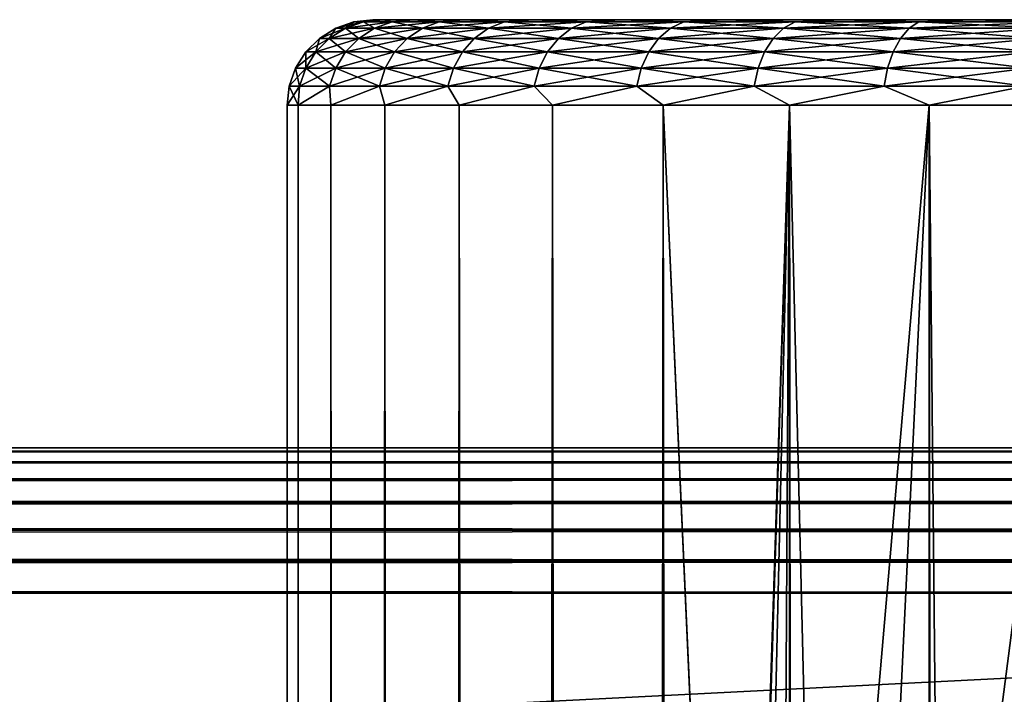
# Model space of a CAD drawing. Extents: x -265 to 265, y 0 to 1307.
# Tile 427 of 436: x 232 to 243, y 1292 to 1300. Entities that reach past the tile are written whole.
import ezdxf

# ---------------------------------------------------------------- set-up
doc = ezdxf.new("R2010")
doc.units = 0
doc.header["$LTSCALE"] = 65.185185
for name, color, linetype in [('38', 7, 'CONTINUOUS'), ('39', 7, 'CONTINUOUS'), ('40', 7, 'CONTINUOUS'), ('43', 7, 'CONTINUOUS'), ('44', 7, 'CONTINUOUS'), ('70', 7, 'CONTINUOUS'), ('71', 7, 'CONTINUOUS'), ('75', 7, 'CONTINUOUS'), ('76', 7, 'CONTINUOUS'), ('77', 7, 'CONTINUOUS')]:
    doc.layers.add(name, color=color, linetype=linetype)

msp = doc.modelspace()

# ---------------------------------------------------------------- linework, layer by layer
at = {"layer": '38', "color": 7, "linetype": 'CONTINUOUS'}
for points in [[(236, 1300), (236.12, 1300, 1.827), (236.12, 1300, -1.827), (236, 1300)], [(236.12, 1300, 1.827), (236.477, 1300, 3.623), (236.12, 1300, -1.827), (236.12, 1300, 1.827)], [(236.12, 1300, -1.827), (236.477, 1300, 3.623), (236.477, 1300, -3.623), (236.12, 1300, -1.827)], [(236.477, 1300, 3.623), (237.066, 1300, 5.358), (236.477, 1300, -3.623), (236.477, 1300, 3.623)], [(236.477, 1300, -3.623), (237.066, 1300, 5.358), (237.066, 1300, -5.358), (236.477, 1300, -3.623)], [(237.066, 1300, 5.358), (237.876, 1300, 7), (237.066, 1300, -5.358), (237.066, 1300, 5.358)], [(237.066, 1300, -5.358), (237.876, 1300, 7), (237.876, 1300, -7), (237.066, 1300, -5.358)], [(237.876, 1300, 7), (238.893, 1300, 8.523), (237.876, 1300, -7), (237.876, 1300, 7)], [(237.876, 1300, -7), (238.893, 1300, 8.523), (238.893, 1300, -8.523), (237.876, 1300, -7)], [(238.893, 1300, 8.523), (240.1, 1300, 9.899), (238.893, 1300, -8.523), (238.893, 1300, 8.523)], [(238.893, 1300, -8.523), (240.1, 1300, 9.899), (240.1, 1300, -9.899), (238.893, 1300, -8.523)], [(240.1, 1300, 9.899), (241.477, 1300, 11.107), (240.1, 1300, -9.899), (240.1, 1300, 9.899)], [(240.1, 1300, -9.899), (241.477, 1300, 11.107), (241.477, 1300, -11.107), (240.1, 1300, -9.899)], [(241.477, 1300, 11.107), (243, 1300, 12.124), (241.477, 1300, -11.107), (241.477, 1300, 11.107)], [(241.477, 1300, -11.107), (243, 1300, 12.124), (243, 1300, -12.124), (241.477, 1300, -11.107)], [(243, 1300, 12.124), (244.642, 1300, 12.934), (243, 1300, -12.124), (243, 1300, 12.124)], [(243, 1300, -12.124), (244.642, 1300, 12.934), (244.642, 1300, -12.934), (243, 1300, -12.124)]]:
    msp.add_3dface(points, dxfattribs=at)
at = {"layer": '39', "color": 7, "linetype": 'CONTINUOUS'}
for points in [[(235, 1), (235.128, 1, 1.958), (235, 1299), (235, 1)], [(235, 1299), (235.128, 1, 1.958), (235.128, 1299, 1.958), (235, 1299)], [(235.128, 1, 1.958), (235.511, 1, 3.882), (235.128, 1299, 1.958), (235.128, 1, 1.958)], [(235.128, 1299, 1.958), (235.511, 1, 3.882), (235.511, 1299, 3.882), (235.128, 1299, 1.958)], [(235.511, 1, 3.882), (236.142, 1, 5.74), (235.511, 1299, 3.882), (235.511, 1, 3.882)], [(235.511, 1299, 3.882), (236.142, 1, 5.74), (236.142, 1299, 5.74), (235.511, 1299, 3.882)], [(236.142, 1, 5.74), (237.01, 1, 7.5), (236.142, 1299, 5.74), (236.142, 1, 5.74)], [(236.142, 1299, 5.74), (237.01, 1, 7.5), (237.01, 1299, 7.5), (236.142, 1299, 5.74)], [(237.01, 1, 7.5), (238.1, 1, 9.131), (237.01, 1299, 7.5), (237.01, 1, 7.5)], [(237.01, 1299, 7.5), (238.1, 1, 9.131), (238.1, 1299, 9.131), (237.01, 1299, 7.5)], [(238.1, 1, 9.131), (239.393, 1, 10.607), (238.1, 1299, 9.131), (238.1, 1, 9.131)], [(238.1, 1299, 9.131), (239.393, 1, 10.607), (239.393, 1299, 10.607), (238.1, 1299, 9.131)], [(239.393, 1, 10.607), (240.869, 1, 11.9), (239.393, 1299, 10.607), (239.393, 1, 10.607)], [(239.393, 1299, 10.607), (240.869, 1, 11.9), (240.869, 1299, 11.9), (239.393, 1299, 10.607)], [(240.869, 1, 11.9), (242.5, 1, 12.99), (240.869, 1299, 11.9), (240.869, 1, 11.9)], [(240.869, 1299, 11.9), (242.5, 1, 12.99), (242.5, 1299, 12.99), (240.869, 1299, 11.9)], [(242.5, 1, 12.99), (244.26, 1, 13.858), (242.5, 1299, 12.99), (242.5, 1, 12.99)], [(242.5, 1299, 12.99), (244.26, 1, 13.858), (244.26, 1299, 13.858), (242.5, 1299, 12.99)]]:
    msp.add_3dface(points, dxfattribs=at)
at = {"layer": '40', "color": 7, "linetype": 'CONTINUOUS'}
for points in [[(235, 1), (235, 1299), (235.128, 1299, -1.958), (235, 1)], [(235.128, 1, -1.958), (235, 1), (235.128, 1299, -1.958), (235.128, 1, -1.958)], [(235.511, 1, -3.882), (235.128, 1, -1.958), (235.511, 1299, -3.882), (235.511, 1, -3.882)], [(235.511, 1299, -3.882), (235.128, 1, -1.958), (235.128, 1299, -1.958), (235.511, 1299, -3.882)], [(236.142, 1, -5.74), (235.511, 1, -3.882), (236.142, 1299, -5.74), (236.142, 1, -5.74)], [(236.142, 1299, -5.74), (235.511, 1, -3.882), (235.511, 1299, -3.882), (236.142, 1299, -5.74)], [(237.01, 1, -7.5), (236.142, 1, -5.74), (237.01, 1299, -7.5), (237.01, 1, -7.5)], [(237.01, 1299, -7.5), (236.142, 1, -5.74), (236.142, 1299, -5.74), (237.01, 1299, -7.5)], [(238.1, 1, -9.131), (237.01, 1, -7.5), (238.1, 1299, -9.131), (238.1, 1, -9.131)], [(238.1, 1299, -9.131), (237.01, 1, -7.5), (237.01, 1299, -7.5), (238.1, 1299, -9.131)], [(239.393, 1, -10.607), (238.1, 1, -9.131), (239.393, 1299, -10.607), (239.393, 1, -10.607)], [(239.393, 1299, -10.607), (238.1, 1, -9.131), (238.1, 1299, -9.131), (239.393, 1299, -10.607)], [(239.393, 1, -10.607), (239.393, 1299, -10.607), (240.25, 1280, -11.399), (239.393, 1, -10.607)], [(239.393, 1299, -10.607), (240.869, 1299, -11.9), (240.25, 1280, -11.399), (239.393, 1299, -10.607)], [(240.25, 1280, -11.399), (240.869, 1299, -11.9), (240.305, 1281.033, -11.446), (240.25, 1280, -11.399)], [(240.305, 1281.033, -11.446), (240.869, 1299, -11.9), (240.475, 1282.082, -11.588), (240.305, 1281.033, -11.446)], [(240.475, 1282.082, -11.588), (240.869, 1299, -11.9), (240.776, 1283.158, -11.828), (240.475, 1282.082, -11.588)], [(240.776, 1283.158, -11.828), (240.869, 1299, -11.9), (241.228, 1284.255, -12.167), (240.776, 1283.158, -11.828)], [(240.869, 1299, -11.9), (242.5, 1299, -12.99), (241.228, 1284.255, -12.167), (240.869, 1299, -11.9)], [(241.228, 1284.255, -12.167), (242.5, 1299, -12.99), (241.847, 1285.347, -12.591), (241.228, 1284.255, -12.167)], [(241.847, 1285.347, -12.591), (242.5, 1299, -12.99), (242.626, 1286.379, -13.063), (241.847, 1285.347, -12.591)], [(242.5, 1299, -12.99), (244.26, 1299, -13.858), (242.626, 1286.379, -13.063), (242.5, 1299, -12.99)], [(242.626, 1286.379, -13.063), (244.26, 1299, -13.858), (243.539, 1287.302, -13.537), (242.626, 1286.379, -13.063)]]:
    msp.add_3dface(points, dxfattribs=at)
at = {"layer": '43', "color": 7, "linetype": 'CONTINUOUS'}
for points in [[(235.681, 1299.901, 1.809), (235.779, 1299.975), (235.567, 1299.901), (235.681, 1299.901, 1.809)], [(235.891, 1299.975, 1.782), (235.779, 1299.975), (235.681, 1299.901, 1.809), (235.891, 1299.975, 1.782)], [(236.02, 1299.901, 3.589), (235.891, 1299.975, 1.782), (235.681, 1299.901, 1.809), (236.02, 1299.901, 3.589)], [(235.891, 1299.975, 1.782), (236, 1300), (235.779, 1299.975), (235.891, 1299.975, 1.782)], [(236.12, 1300, 1.827), (236, 1300), (235.891, 1299.975, 1.782), (236.12, 1300, 1.827)], [(236.225, 1299.975, 3.537), (236.12, 1300, 1.827), (235.891, 1299.975, 1.782), (236.225, 1299.975, 3.537)], [(236.225, 1299.975, 3.537), (235.891, 1299.975, 1.782), (236.02, 1299.901, 3.589), (236.225, 1299.975, 3.537)], [(236.58, 1299.901, 5.313), (236.225, 1299.975, 3.537), (236.02, 1299.901, 3.589), (236.58, 1299.901, 5.313)], [(236.477, 1300, 3.623), (236.12, 1300, 1.827), (236.225, 1299.975, 3.537), (236.477, 1300, 3.623)], [(236.777, 1299.975, 5.235), (236.477, 1300, 3.623), (236.225, 1299.975, 3.537), (236.777, 1299.975, 5.235)], [(236.777, 1299.975, 5.235), (236.225, 1299.975, 3.537), (236.58, 1299.901, 5.313), (236.777, 1299.975, 5.235)], [(237.066, 1300, 5.358), (236.477, 1300, 3.623), (236.777, 1299.975, 5.235), (237.066, 1300, 5.358)], [(237.352, 1299.901, 6.953), (236.777, 1299.975, 5.235), (236.58, 1299.901, 5.313), (237.352, 1299.901, 6.953)], [(237.538, 1299.975, 6.851), (237.066, 1300, 5.358), (236.777, 1299.975, 5.235), (237.538, 1299.975, 6.851)], [(237.538, 1299.975, 6.851), (236.777, 1299.975, 5.235), (237.352, 1299.901, 6.953), (237.538, 1299.975, 6.851)], [(237.876, 1300, 7), (237.066, 1300, 5.358), (237.538, 1299.975, 6.851), (237.876, 1300, 7)], [(238.323, 1299.901, 8.484), (237.538, 1299.975, 6.851), (237.352, 1299.901, 6.953), (238.323, 1299.901, 8.484)], [(238.495, 1299.975, 8.359), (237.876, 1300, 7), (237.538, 1299.975, 6.851), (238.495, 1299.975, 8.359)], [(238.495, 1299.975, 8.359), (237.538, 1299.975, 6.851), (238.323, 1299.901, 8.484), (238.495, 1299.975, 8.359)], [(238.893, 1300, 8.523), (237.876, 1300, 7), (238.495, 1299.975, 8.359), (238.893, 1300, 8.523)], [(239.479, 1299.901, 9.88), (238.495, 1299.975, 8.359), (238.323, 1299.901, 8.484), (239.479, 1299.901, 9.88)], [(239.633, 1299.975, 9.735), (238.893, 1300, 8.523), (238.495, 1299.975, 8.359), (239.633, 1299.975, 9.735)], [(239.633, 1299.975, 9.735), (238.495, 1299.975, 8.359), (239.479, 1299.901, 9.88), (239.633, 1299.975, 9.735)], [(240.1, 1300, 9.899), (238.893, 1300, 8.523), (239.633, 1299.975, 9.735), (240.1, 1300, 9.899)], [(240.8, 1299.901, 11.121), (239.633, 1299.975, 9.735), (239.479, 1299.901, 9.88), (240.8, 1299.901, 11.121)], [(240.935, 1299.975, 10.958), (240.1, 1300, 9.899), (239.633, 1299.975, 9.735), (240.935, 1299.975, 10.958)], [(240.935, 1299.975, 10.958), (239.633, 1299.975, 9.735), (240.8, 1299.901, 11.121), (240.935, 1299.975, 10.958)], [(241.477, 1300, 11.107), (240.1, 1300, 9.899), (240.935, 1299.975, 10.958), (241.477, 1300, 11.107)], [(242.266, 1299.901, 12.186), (240.935, 1299.975, 10.958), (240.8, 1299.901, 11.121), (242.266, 1299.901, 12.186)], [(242.38, 1299.975, 12.008), (241.477, 1300, 11.107), (240.935, 1299.975, 10.958), (242.38, 1299.975, 12.008)], [(242.38, 1299.975, 12.008), (240.935, 1299.975, 10.958), (242.266, 1299.901, 12.186), (242.38, 1299.975, 12.008)], [(243, 1300, 12.124), (241.477, 1300, 11.107), (242.38, 1299.975, 12.008), (243, 1300, 12.124)], [(243.855, 1299.901, 13.059), (242.38, 1299.975, 12.008), (242.266, 1299.901, 12.186), (243.855, 1299.901, 13.059)], [(243.945, 1299.975, 12.868), (243, 1300, 12.124), (242.38, 1299.975, 12.008), (243.945, 1299.975, 12.868)], [(243.945, 1299.975, 12.868), (242.38, 1299.975, 12.008), (243.855, 1299.901, 13.059), (243.945, 1299.975, 12.868)], [(244.642, 1300, 12.934), (243, 1300, 12.124), (243.945, 1299.975, 12.868), (244.642, 1300, 12.934)], [(235.492, 1299.782, 1.833), (235.567, 1299.901), (235.377, 1299.782), (235.492, 1299.782, 1.833)], [(235.681, 1299.901, 1.809), (235.567, 1299.901), (235.492, 1299.782, 1.833), (235.681, 1299.901, 1.809)], [(235.836, 1299.782, 3.637), (235.681, 1299.901, 1.809), (235.492, 1299.782, 1.833), (235.836, 1299.782, 3.637)], [(236.02, 1299.901, 3.589), (235.681, 1299.901, 1.809), (235.836, 1299.782, 3.637), (236.02, 1299.901, 3.589)], [(236.404, 1299.782, 5.383), (236.02, 1299.901, 3.589), (235.836, 1299.782, 3.637), (236.404, 1299.782, 5.383)], [(236.58, 1299.901, 5.313), (236.02, 1299.901, 3.589), (236.404, 1299.782, 5.383), (236.58, 1299.901, 5.313)], [(237.186, 1299.782, 7.045), (236.58, 1299.901, 5.313), (236.404, 1299.782, 5.383), (237.186, 1299.782, 7.045)], [(237.352, 1299.901, 6.953), (236.58, 1299.901, 5.313), (237.186, 1299.782, 7.045), (237.352, 1299.901, 6.953)], [(238.17, 1299.782, 8.595), (237.352, 1299.901, 6.953), (237.186, 1299.782, 7.045), (238.17, 1299.782, 8.595)], [(238.323, 1299.901, 8.484), (237.352, 1299.901, 6.953), (238.17, 1299.782, 8.595), (238.323, 1299.901, 8.484)], [(239.34, 1299.782, 10.01), (238.323, 1299.901, 8.484), (238.17, 1299.782, 8.595), (239.34, 1299.782, 10.01)], [(239.479, 1299.901, 9.88), (238.323, 1299.901, 8.484), (239.34, 1299.782, 10.01), (239.479, 1299.901, 9.88)], [(240.679, 1299.782, 11.267), (239.479, 1299.901, 9.88), (239.34, 1299.782, 10.01), (240.679, 1299.782, 11.267)], [(240.8, 1299.901, 11.121), (239.479, 1299.901, 9.88), (240.679, 1299.782, 11.267), (240.8, 1299.901, 11.121)], [(242.165, 1299.782, 12.347), (240.8, 1299.901, 11.121), (240.679, 1299.782, 11.267), (242.165, 1299.782, 12.347)], [(242.266, 1299.901, 12.186), (240.8, 1299.901, 11.121), (242.165, 1299.782, 12.347), (242.266, 1299.901, 12.186)], [(243.774, 1299.782, 13.231), (242.266, 1299.901, 12.186), (242.165, 1299.782, 12.347), (243.774, 1299.782, 13.231)], [(243.855, 1299.901, 13.059), (242.266, 1299.901, 12.186), (243.774, 1299.782, 13.231), (243.855, 1299.901, 13.059)], [(235.335, 1299.624, 1.853), (235.377, 1299.782), (235.218, 1299.624), (235.335, 1299.624, 1.853)], [(235.492, 1299.782, 1.833), (235.377, 1299.782), (235.335, 1299.624, 1.853), (235.492, 1299.782, 1.833)], [(235.683, 1299.624, 3.676), (235.492, 1299.782, 1.833), (235.335, 1299.624, 1.853), (235.683, 1299.624, 3.676)], [(235.836, 1299.782, 3.637), (235.492, 1299.782, 1.833), (235.683, 1299.624, 3.676), (235.836, 1299.782, 3.637)], [(236.256, 1299.624, 5.441), (235.836, 1299.782, 3.637), (235.683, 1299.624, 3.676), (236.256, 1299.624, 5.441)], [(236.404, 1299.782, 5.383), (235.836, 1299.782, 3.637), (236.256, 1299.624, 5.441), (236.404, 1299.782, 5.383)], [(237.047, 1299.624, 7.121), (236.404, 1299.782, 5.383), (236.256, 1299.624, 5.441), (237.047, 1299.624, 7.121)], [(237.186, 1299.782, 7.045), (236.404, 1299.782, 5.383), (237.047, 1299.624, 7.121), (237.186, 1299.782, 7.045)], [(238.041, 1299.624, 8.688), (237.186, 1299.782, 7.045), (237.047, 1299.624, 7.121), (238.041, 1299.624, 8.688)], [(238.17, 1299.782, 8.595), (237.186, 1299.782, 7.045), (238.041, 1299.624, 8.688), (238.17, 1299.782, 8.595)], [(239.225, 1299.624, 10.119), (238.17, 1299.782, 8.595), (238.041, 1299.624, 8.688), (239.225, 1299.624, 10.119)], [(239.34, 1299.782, 10.01), (238.17, 1299.782, 8.595), (239.225, 1299.624, 10.119), (239.34, 1299.782, 10.01)], [(240.578, 1299.624, 11.389), (239.34, 1299.782, 10.01), (239.225, 1299.624, 10.119), (240.578, 1299.624, 11.389)], [(240.679, 1299.782, 11.267), (239.34, 1299.782, 10.01), (240.578, 1299.624, 11.389), (240.679, 1299.782, 11.267)], [(242.08, 1299.624, 12.48), (240.679, 1299.782, 11.267), (240.578, 1299.624, 11.389), (242.08, 1299.624, 12.48)], [(242.165, 1299.782, 12.347), (240.679, 1299.782, 11.267), (242.08, 1299.624, 12.48), (242.165, 1299.782, 12.347)], [(243.706, 1299.624, 13.375), (242.165, 1299.782, 12.347), (242.08, 1299.624, 12.48), (243.706, 1299.624, 13.375)], [(243.774, 1299.782, 13.231), (242.165, 1299.782, 12.347), (243.706, 1299.624, 13.375), (243.774, 1299.782, 13.231)], [(235.217, 1299.434, 1.868), (235.218, 1299.624), (235.099, 1299.434), (235.217, 1299.434, 1.868)], [(235.335, 1299.624, 1.853), (235.218, 1299.624), (235.217, 1299.434, 1.868), (235.335, 1299.624, 1.853)], [(235.567, 1299.434, 3.706), (235.335, 1299.624, 1.853), (235.217, 1299.434, 1.868), (235.567, 1299.434, 3.706)], [(235.683, 1299.624, 3.676), (235.335, 1299.624, 1.853), (235.567, 1299.434, 3.706), (235.683, 1299.624, 3.676)], [(236.146, 1299.434, 5.485), (235.683, 1299.624, 3.676), (235.567, 1299.434, 3.706), (236.146, 1299.434, 5.485)], [(236.256, 1299.624, 5.441), (235.683, 1299.624, 3.676), (236.146, 1299.434, 5.485), (236.256, 1299.624, 5.441)], [(236.942, 1299.434, 7.179), (236.256, 1299.624, 5.441), (236.146, 1299.434, 5.485), (236.942, 1299.434, 7.179)], [(237.047, 1299.624, 7.121), (236.256, 1299.624, 5.441), (236.942, 1299.434, 7.179), (237.047, 1299.624, 7.121)], [(237.945, 1299.434, 8.759), (237.047, 1299.624, 7.121), (236.942, 1299.434, 7.179), (237.945, 1299.434, 8.759)], [(238.041, 1299.624, 8.688), (237.047, 1299.624, 7.121), (237.945, 1299.434, 8.759), (238.041, 1299.624, 8.688)], [(239.138, 1299.434, 10.2), (238.041, 1299.624, 8.688), (237.945, 1299.434, 8.759), (239.138, 1299.434, 10.2)], [(239.225, 1299.624, 10.119), (238.041, 1299.624, 8.688), (239.138, 1299.434, 10.2), (239.225, 1299.624, 10.119)], [(240.502, 1299.434, 11.481), (239.225, 1299.624, 10.119), (239.138, 1299.434, 10.2), (240.502, 1299.434, 11.481)], [(240.578, 1299.624, 11.389), (239.225, 1299.624, 10.119), (240.502, 1299.434, 11.481), (240.578, 1299.624, 11.389)], [(242.016, 1299.434, 12.581), (240.578, 1299.624, 11.389), (240.502, 1299.434, 11.481), (242.016, 1299.434, 12.581)], [(242.08, 1299.624, 12.48), (240.578, 1299.624, 11.389), (242.016, 1299.434, 12.581), (242.08, 1299.624, 12.48)], [(243.656, 1299.434, 13.483), (242.08, 1299.624, 12.48), (242.016, 1299.434, 12.581), (243.656, 1299.434, 13.483)], [(243.706, 1299.624, 13.375), (242.08, 1299.624, 12.48), (243.656, 1299.434, 13.483), (243.706, 1299.624, 13.375)], [(235.143, 1299.223, 1.877), (235.099, 1299.434), (235.025, 1299.223), (235.143, 1299.223, 1.877)], [(235.217, 1299.434, 1.868), (235.099, 1299.434), (235.143, 1299.223, 1.877), (235.217, 1299.434, 1.868)], [(235.496, 1299.223, 3.724), (235.217, 1299.434, 1.868), (235.143, 1299.223, 1.877), (235.496, 1299.223, 3.724)], [(235.567, 1299.434, 3.706), (235.217, 1299.434, 1.868), (235.496, 1299.223, 3.724), (235.567, 1299.434, 3.706)], [(236.077, 1299.223, 5.513), (235.567, 1299.434, 3.706), (235.496, 1299.223, 3.724), (236.077, 1299.223, 5.513)], [(236.146, 1299.434, 5.485), (235.567, 1299.434, 3.706), (236.077, 1299.223, 5.513), (236.146, 1299.434, 5.485)], [(236.877, 1299.223, 7.214), (236.146, 1299.434, 5.485), (236.077, 1299.223, 5.513), (236.877, 1299.223, 7.214)], [(236.942, 1299.434, 7.179), (236.146, 1299.434, 5.485), (236.877, 1299.223, 7.214), (236.942, 1299.434, 7.179)], [(237.885, 1299.223, 8.802), (236.942, 1299.434, 7.179), (236.877, 1299.223, 7.214), (237.885, 1299.223, 8.802)], [(237.945, 1299.434, 8.759), (236.942, 1299.434, 7.179), (237.885, 1299.223, 8.802), (237.945, 1299.434, 8.759)], [(239.084, 1299.223, 10.251), (237.945, 1299.434, 8.759), (237.885, 1299.223, 8.802), (239.084, 1299.223, 10.251)], [(239.138, 1299.434, 10.2), (237.945, 1299.434, 8.759), (239.084, 1299.223, 10.251), (239.138, 1299.434, 10.2)], [(240.455, 1299.223, 11.538), (239.138, 1299.434, 10.2), (239.084, 1299.223, 10.251), (240.455, 1299.223, 11.538)], [(240.502, 1299.434, 11.481), (239.138, 1299.434, 10.2), (240.455, 1299.223, 11.538), (240.502, 1299.434, 11.481)], [(241.976, 1299.223, 12.644), (240.502, 1299.434, 11.481), (240.455, 1299.223, 11.538), (241.976, 1299.223, 12.644)], [(242.016, 1299.434, 12.581), (240.502, 1299.434, 11.481), (241.976, 1299.223, 12.644), (242.016, 1299.434, 12.581)], [(243.624, 1299.223, 13.55), (242.016, 1299.434, 12.581), (241.976, 1299.223, 12.644), (243.624, 1299.223, 13.55)], [(243.656, 1299.434, 13.483), (242.016, 1299.434, 12.581), (243.624, 1299.223, 13.55), (243.656, 1299.434, 13.483)], [(235, 1299), (235.128, 1299, 1.958), (235.025, 1299.223), (235, 1299)], [(235.128, 1299, 1.958), (235.143, 1299.223, 1.877), (235.025, 1299.223), (235.128, 1299, 1.958)], [(235.128, 1299, 1.958), (235.511, 1299, 3.882), (235.496, 1299.223, 3.724), (235.128, 1299, 1.958)], [(235.128, 1299, 1.958), (235.496, 1299.223, 3.724), (235.143, 1299.223, 1.877), (235.128, 1299, 1.958)], [(235.511, 1299, 3.882), (236.077, 1299.223, 5.513), (235.496, 1299.223, 3.724), (235.511, 1299, 3.882)], [(235.511, 1299, 3.882), (236.142, 1299, 5.74), (236.077, 1299.223, 5.513), (235.511, 1299, 3.882)], [(236.142, 1299, 5.74), (236.877, 1299.223, 7.214), (236.077, 1299.223, 5.513), (236.142, 1299, 5.74)], [(236.142, 1299, 5.74), (237.01, 1299, 7.5), (236.877, 1299.223, 7.214), (236.142, 1299, 5.74)], [(237.01, 1299, 7.5), (237.885, 1299.223, 8.802), (236.877, 1299.223, 7.214), (237.01, 1299, 7.5)], [(237.01, 1299, 7.5), (238.1, 1299, 9.131), (237.885, 1299.223, 8.802), (237.01, 1299, 7.5)], [(238.1, 1299, 9.131), (239.084, 1299.223, 10.251), (237.885, 1299.223, 8.802), (238.1, 1299, 9.131)], [(238.1, 1299, 9.131), (239.393, 1299, 10.607), (239.084, 1299.223, 10.251), (238.1, 1299, 9.131)], [(239.393, 1299, 10.607), (240.455, 1299.223, 11.538), (239.084, 1299.223, 10.251), (239.393, 1299, 10.607)], [(239.393, 1299, 10.607), (240.869, 1299, 11.9), (240.455, 1299.223, 11.538), (239.393, 1299, 10.607)], [(240.869, 1299, 11.9), (241.976, 1299.223, 12.644), (240.455, 1299.223, 11.538), (240.869, 1299, 11.9)], [(240.869, 1299, 11.9), (242.5, 1299, 12.99), (241.976, 1299.223, 12.644), (240.869, 1299, 11.9)], [(242.5, 1299, 12.99), (243.624, 1299.223, 13.55), (241.976, 1299.223, 12.644), (242.5, 1299, 12.99)], [(242.5, 1299, 12.99), (244.26, 1299, 13.858), (243.624, 1299.223, 13.55), (242.5, 1299, 12.99)]]:
    msp.add_3dface(points, dxfattribs=at)
at = {"layer": '44', "color": 7, "linetype": 'CONTINUOUS'}
for points in [[(235.567, 1299.901), (235.779, 1299.975), (235.891, 1299.975, -1.782), (235.567, 1299.901)], [(235.567, 1299.901), (235.891, 1299.975, -1.782), (235.681, 1299.901, -1.809), (235.567, 1299.901)], [(235.891, 1299.975, -1.782), (236.225, 1299.975, -3.537), (235.681, 1299.901, -1.809), (235.891, 1299.975, -1.782)], [(235.681, 1299.901, -1.809), (236.225, 1299.975, -3.537), (236.02, 1299.901, -3.589), (235.681, 1299.901, -1.809)], [(236, 1300), (236.12, 1300, -1.827), (235.779, 1299.975), (236, 1300)], [(235.779, 1299.975), (236.12, 1300, -1.827), (235.891, 1299.975, -1.782), (235.779, 1299.975)], [(235.891, 1299.975, -1.782), (236.12, 1300, -1.827), (236.225, 1299.975, -3.537), (235.891, 1299.975, -1.782)], [(236.225, 1299.975, -3.537), (236.777, 1299.975, -5.235), (236.02, 1299.901, -3.589), (236.225, 1299.975, -3.537)], [(236.02, 1299.901, -3.589), (236.777, 1299.975, -5.235), (236.58, 1299.901, -5.313), (236.02, 1299.901, -3.589)], [(236.12, 1300, -1.827), (236.477, 1300, -3.623), (236.225, 1299.975, -3.537), (236.12, 1300, -1.827)], [(236.225, 1299.975, -3.537), (236.477, 1300, -3.623), (236.777, 1299.975, -5.235), (236.225, 1299.975, -3.537)], [(236.477, 1300, -3.623), (237.066, 1300, -5.358), (236.777, 1299.975, -5.235), (236.477, 1300, -3.623)], [(236.777, 1299.975, -5.235), (237.538, 1299.975, -6.851), (236.58, 1299.901, -5.313), (236.777, 1299.975, -5.235)], [(236.58, 1299.901, -5.313), (237.538, 1299.975, -6.851), (237.352, 1299.901, -6.953), (236.58, 1299.901, -5.313)], [(236.777, 1299.975, -5.235), (237.066, 1300, -5.358), (237.538, 1299.975, -6.851), (236.777, 1299.975, -5.235)], [(237.066, 1300, -5.358), (237.876, 1300, -7), (237.538, 1299.975, -6.851), (237.066, 1300, -5.358)], [(237.538, 1299.975, -6.851), (238.495, 1299.975, -8.359), (237.352, 1299.901, -6.953), (237.538, 1299.975, -6.851)], [(237.352, 1299.901, -6.953), (238.495, 1299.975, -8.359), (238.323, 1299.901, -8.484), (237.352, 1299.901, -6.953)], [(237.538, 1299.975, -6.851), (237.876, 1300, -7), (238.495, 1299.975, -8.359), (237.538, 1299.975, -6.851)], [(237.876, 1300, -7), (238.893, 1300, -8.523), (238.495, 1299.975, -8.359), (237.876, 1300, -7)], [(238.495, 1299.975, -8.359), (239.633, 1299.975, -9.735), (238.323, 1299.901, -8.484), (238.495, 1299.975, -8.359)], [(238.323, 1299.901, -8.484), (239.633, 1299.975, -9.735), (239.479, 1299.901, -9.88), (238.323, 1299.901, -8.484)], [(238.495, 1299.975, -8.359), (238.893, 1300, -8.523), (239.633, 1299.975, -9.735), (238.495, 1299.975, -8.359)], [(238.893, 1300, -8.523), (240.1, 1300, -9.899), (239.633, 1299.975, -9.735), (238.893, 1300, -8.523)], [(239.633, 1299.975, -9.735), (240.935, 1299.975, -10.958), (239.479, 1299.901, -9.88), (239.633, 1299.975, -9.735)], [(239.479, 1299.901, -9.88), (240.935, 1299.975, -10.958), (240.8, 1299.901, -11.121), (239.479, 1299.901, -9.88)], [(239.633, 1299.975, -9.735), (240.1, 1300, -9.899), (240.935, 1299.975, -10.958), (239.633, 1299.975, -9.735)], [(240.1, 1300, -9.899), (241.477, 1300, -11.107), (240.935, 1299.975, -10.958), (240.1, 1300, -9.899)], [(240.935, 1299.975, -10.958), (242.38, 1299.975, -12.008), (240.8, 1299.901, -11.121), (240.935, 1299.975, -10.958)], [(240.8, 1299.901, -11.121), (242.38, 1299.975, -12.008), (242.266, 1299.901, -12.186), (240.8, 1299.901, -11.121)], [(240.935, 1299.975, -10.958), (241.477, 1300, -11.107), (242.38, 1299.975, -12.008), (240.935, 1299.975, -10.958)], [(241.477, 1300, -11.107), (243, 1300, -12.124), (242.38, 1299.975, -12.008), (241.477, 1300, -11.107)], [(242.38, 1299.975, -12.008), (243.945, 1299.975, -12.868), (242.266, 1299.901, -12.186), (242.38, 1299.975, -12.008)], [(242.266, 1299.901, -12.186), (243.945, 1299.975, -12.868), (243.855, 1299.901, -13.059), (242.266, 1299.901, -12.186)], [(242.38, 1299.975, -12.008), (243, 1300, -12.124), (243.945, 1299.975, -12.868), (242.38, 1299.975, -12.008)], [(243, 1300, -12.124), (244.642, 1300, -12.934), (243.945, 1299.975, -12.868), (243, 1300, -12.124)], [(235.377, 1299.782), (235.567, 1299.901), (235.681, 1299.901, -1.809), (235.377, 1299.782)], [(235.377, 1299.782), (235.681, 1299.901, -1.809), (235.492, 1299.782, -1.833), (235.377, 1299.782)], [(235.681, 1299.901, -1.809), (236.02, 1299.901, -3.589), (235.492, 1299.782, -1.833), (235.681, 1299.901, -1.809)], [(235.492, 1299.782, -1.833), (236.02, 1299.901, -3.589), (235.836, 1299.782, -3.637), (235.492, 1299.782, -1.833)], [(236.02, 1299.901, -3.589), (236.58, 1299.901, -5.313), (235.836, 1299.782, -3.637), (236.02, 1299.901, -3.589)], [(235.836, 1299.782, -3.637), (236.58, 1299.901, -5.313), (236.404, 1299.782, -5.383), (235.836, 1299.782, -3.637)], [(236.58, 1299.901, -5.313), (237.352, 1299.901, -6.953), (236.404, 1299.782, -5.383), (236.58, 1299.901, -5.313)], [(236.404, 1299.782, -5.383), (237.352, 1299.901, -6.953), (237.186, 1299.782, -7.045), (236.404, 1299.782, -5.383)], [(237.352, 1299.901, -6.953), (238.323, 1299.901, -8.484), (237.186, 1299.782, -7.045), (237.352, 1299.901, -6.953)], [(237.186, 1299.782, -7.045), (238.323, 1299.901, -8.484), (238.17, 1299.782, -8.595), (237.186, 1299.782, -7.045)], [(238.323, 1299.901, -8.484), (239.479, 1299.901, -9.88), (238.17, 1299.782, -8.595), (238.323, 1299.901, -8.484)], [(238.17, 1299.782, -8.595), (239.479, 1299.901, -9.88), (239.34, 1299.782, -10.01), (238.17, 1299.782, -8.595)], [(239.479, 1299.901, -9.88), (240.8, 1299.901, -11.121), (239.34, 1299.782, -10.01), (239.479, 1299.901, -9.88)], [(239.34, 1299.782, -10.01), (240.8, 1299.901, -11.121), (240.679, 1299.782, -11.267), (239.34, 1299.782, -10.01)], [(240.8, 1299.901, -11.121), (242.266, 1299.901, -12.186), (240.679, 1299.782, -11.267), (240.8, 1299.901, -11.121)], [(240.679, 1299.782, -11.267), (242.266, 1299.901, -12.186), (242.165, 1299.782, -12.347), (240.679, 1299.782, -11.267)], [(242.266, 1299.901, -12.186), (243.855, 1299.901, -13.059), (242.165, 1299.782, -12.347), (242.266, 1299.901, -12.186)], [(242.165, 1299.782, -12.347), (243.855, 1299.901, -13.059), (243.774, 1299.782, -13.231), (242.165, 1299.782, -12.347)], [(235.218, 1299.624), (235.377, 1299.782), (235.492, 1299.782, -1.833), (235.218, 1299.624)], [(235.218, 1299.624), (235.492, 1299.782, -1.833), (235.335, 1299.624, -1.853), (235.218, 1299.624)], [(235.492, 1299.782, -1.833), (235.836, 1299.782, -3.637), (235.335, 1299.624, -1.853), (235.492, 1299.782, -1.833)], [(235.335, 1299.624, -1.853), (235.836, 1299.782, -3.637), (235.683, 1299.624, -3.676), (235.335, 1299.624, -1.853)], [(235.836, 1299.782, -3.637), (236.404, 1299.782, -5.383), (235.683, 1299.624, -3.676), (235.836, 1299.782, -3.637)], [(235.683, 1299.624, -3.676), (236.404, 1299.782, -5.383), (236.256, 1299.624, -5.441), (235.683, 1299.624, -3.676)], [(236.404, 1299.782, -5.383), (237.186, 1299.782, -7.045), (236.256, 1299.624, -5.441), (236.404, 1299.782, -5.383)], [(236.256, 1299.624, -5.441), (237.186, 1299.782, -7.045), (237.047, 1299.624, -7.121), (236.256, 1299.624, -5.441)], [(237.186, 1299.782, -7.045), (238.17, 1299.782, -8.595), (237.047, 1299.624, -7.121), (237.186, 1299.782, -7.045)], [(237.047, 1299.624, -7.121), (238.17, 1299.782, -8.595), (238.041, 1299.624, -8.688), (237.047, 1299.624, -7.121)], [(238.17, 1299.782, -8.595), (239.34, 1299.782, -10.01), (238.041, 1299.624, -8.688), (238.17, 1299.782, -8.595)], [(238.041, 1299.624, -8.688), (239.34, 1299.782, -10.01), (239.225, 1299.624, -10.119), (238.041, 1299.624, -8.688)], [(239.34, 1299.782, -10.01), (240.679, 1299.782, -11.267), (239.225, 1299.624, -10.119), (239.34, 1299.782, -10.01)], [(239.225, 1299.624, -10.119), (240.679, 1299.782, -11.267), (240.578, 1299.624, -11.389), (239.225, 1299.624, -10.119)], [(240.679, 1299.782, -11.267), (242.165, 1299.782, -12.347), (240.578, 1299.624, -11.389), (240.679, 1299.782, -11.267)], [(240.578, 1299.624, -11.389), (242.165, 1299.782, -12.347), (242.08, 1299.624, -12.48), (240.578, 1299.624, -11.389)], [(242.165, 1299.782, -12.347), (243.774, 1299.782, -13.231), (242.08, 1299.624, -12.48), (242.165, 1299.782, -12.347)], [(242.08, 1299.624, -12.48), (243.774, 1299.782, -13.231), (243.706, 1299.624, -13.375), (242.08, 1299.624, -12.48)], [(235.099, 1299.434), (235.218, 1299.624), (235.335, 1299.624, -1.853), (235.099, 1299.434)], [(235.099, 1299.434), (235.335, 1299.624, -1.853), (235.217, 1299.434, -1.868), (235.099, 1299.434)], [(235.335, 1299.624, -1.853), (235.683, 1299.624, -3.676), (235.217, 1299.434, -1.868), (235.335, 1299.624, -1.853)], [(235.217, 1299.434, -1.868), (235.683, 1299.624, -3.676), (235.567, 1299.434, -3.706), (235.217, 1299.434, -1.868)], [(235.683, 1299.624, -3.676), (236.256, 1299.624, -5.441), (235.567, 1299.434, -3.706), (235.683, 1299.624, -3.676)], [(235.567, 1299.434, -3.706), (236.256, 1299.624, -5.441), (236.146, 1299.434, -5.485), (235.567, 1299.434, -3.706)], [(236.256, 1299.624, -5.441), (237.047, 1299.624, -7.121), (236.146, 1299.434, -5.485), (236.256, 1299.624, -5.441)], [(236.146, 1299.434, -5.485), (237.047, 1299.624, -7.121), (236.942, 1299.434, -7.179), (236.146, 1299.434, -5.485)], [(237.047, 1299.624, -7.121), (238.041, 1299.624, -8.688), (236.942, 1299.434, -7.179), (237.047, 1299.624, -7.121)], [(236.942, 1299.434, -7.179), (238.041, 1299.624, -8.688), (237.945, 1299.434, -8.759), (236.942, 1299.434, -7.179)], [(238.041, 1299.624, -8.688), (239.225, 1299.624, -10.119), (237.945, 1299.434, -8.759), (238.041, 1299.624, -8.688)], [(237.945, 1299.434, -8.759), (239.225, 1299.624, -10.119), (239.138, 1299.434, -10.2), (237.945, 1299.434, -8.759)], [(239.225, 1299.624, -10.119), (240.578, 1299.624, -11.389), (239.138, 1299.434, -10.2), (239.225, 1299.624, -10.119)], [(239.138, 1299.434, -10.2), (240.578, 1299.624, -11.389), (240.502, 1299.434, -11.481), (239.138, 1299.434, -10.2)], [(240.578, 1299.624, -11.389), (242.08, 1299.624, -12.48), (240.502, 1299.434, -11.481), (240.578, 1299.624, -11.389)], [(240.502, 1299.434, -11.481), (242.08, 1299.624, -12.48), (242.016, 1299.434, -12.581), (240.502, 1299.434, -11.481)], [(242.08, 1299.624, -12.48), (243.706, 1299.624, -13.375), (242.016, 1299.434, -12.581), (242.08, 1299.624, -12.48)], [(242.016, 1299.434, -12.581), (243.706, 1299.624, -13.375), (243.656, 1299.434, -13.483), (242.016, 1299.434, -12.581)], [(235.025, 1299.223), (235.099, 1299.434), (235.217, 1299.434, -1.868), (235.025, 1299.223)], [(235.025, 1299.223), (235.217, 1299.434, -1.868), (235.143, 1299.223, -1.877), (235.025, 1299.223)], [(235.217, 1299.434, -1.868), (235.567, 1299.434, -3.706), (235.143, 1299.223, -1.877), (235.217, 1299.434, -1.868)], [(235.143, 1299.223, -1.877), (235.567, 1299.434, -3.706), (235.496, 1299.223, -3.724), (235.143, 1299.223, -1.877)], [(235.567, 1299.434, -3.706), (236.146, 1299.434, -5.485), (235.496, 1299.223, -3.724), (235.567, 1299.434, -3.706)], [(235.496, 1299.223, -3.724), (236.146, 1299.434, -5.485), (236.077, 1299.223, -5.513), (235.496, 1299.223, -3.724)], [(236.146, 1299.434, -5.485), (236.942, 1299.434, -7.179), (236.077, 1299.223, -5.513), (236.146, 1299.434, -5.485)], [(236.077, 1299.223, -5.513), (236.942, 1299.434, -7.179), (236.877, 1299.223, -7.214), (236.077, 1299.223, -5.513)], [(236.942, 1299.434, -7.179), (237.945, 1299.434, -8.759), (236.877, 1299.223, -7.214), (236.942, 1299.434, -7.179)], [(236.877, 1299.223, -7.214), (237.945, 1299.434, -8.759), (237.885, 1299.223, -8.802), (236.877, 1299.223, -7.214)], [(237.945, 1299.434, -8.759), (239.138, 1299.434, -10.2), (237.885, 1299.223, -8.802), (237.945, 1299.434, -8.759)], [(237.885, 1299.223, -8.802), (239.138, 1299.434, -10.2), (239.084, 1299.223, -10.251), (237.885, 1299.223, -8.802)], [(239.138, 1299.434, -10.2), (240.502, 1299.434, -11.481), (239.084, 1299.223, -10.251), (239.138, 1299.434, -10.2)], [(239.084, 1299.223, -10.251), (240.502, 1299.434, -11.481), (240.455, 1299.223, -11.538), (239.084, 1299.223, -10.251)], [(240.502, 1299.434, -11.481), (242.016, 1299.434, -12.581), (240.455, 1299.223, -11.538), (240.502, 1299.434, -11.481)], [(240.455, 1299.223, -11.538), (242.016, 1299.434, -12.581), (241.976, 1299.223, -12.644), (240.455, 1299.223, -11.538)], [(242.016, 1299.434, -12.581), (243.656, 1299.434, -13.483), (241.976, 1299.223, -12.644), (242.016, 1299.434, -12.581)], [(241.976, 1299.223, -12.644), (243.656, 1299.434, -13.483), (243.624, 1299.223, -13.55), (241.976, 1299.223, -12.644)], [(235.128, 1299, -1.958), (235, 1299), (235.143, 1299.223, -1.877), (235.128, 1299, -1.958)], [(235, 1299), (235.025, 1299.223), (235.143, 1299.223, -1.877), (235, 1299)], [(235.511, 1299, -3.882), (235.128, 1299, -1.958), (235.496, 1299.223, -3.724), (235.511, 1299, -3.882)], [(235.128, 1299, -1.958), (235.143, 1299.223, -1.877), (235.496, 1299.223, -3.724), (235.128, 1299, -1.958)], [(235.511, 1299, -3.882), (235.496, 1299.223, -3.724), (236.077, 1299.223, -5.513), (235.511, 1299, -3.882)], [(236.142, 1299, -5.74), (235.511, 1299, -3.882), (236.077, 1299.223, -5.513), (236.142, 1299, -5.74)], [(236.142, 1299, -5.74), (236.077, 1299.223, -5.513), (236.877, 1299.223, -7.214), (236.142, 1299, -5.74)], [(237.01, 1299, -7.5), (236.142, 1299, -5.74), (236.877, 1299.223, -7.214), (237.01, 1299, -7.5)], [(237.01, 1299, -7.5), (236.877, 1299.223, -7.214), (237.885, 1299.223, -8.802), (237.01, 1299, -7.5)], [(238.1, 1299, -9.131), (237.01, 1299, -7.5), (237.885, 1299.223, -8.802), (238.1, 1299, -9.131)], [(238.1, 1299, -9.131), (237.885, 1299.223, -8.802), (239.084, 1299.223, -10.251), (238.1, 1299, -9.131)], [(239.393, 1299, -10.607), (238.1, 1299, -9.131), (239.084, 1299.223, -10.251), (239.393, 1299, -10.607)], [(239.393, 1299, -10.607), (239.084, 1299.223, -10.251), (240.455, 1299.223, -11.538), (239.393, 1299, -10.607)], [(240.869, 1299, -11.9), (239.393, 1299, -10.607), (240.455, 1299.223, -11.538), (240.869, 1299, -11.9)], [(240.869, 1299, -11.9), (240.455, 1299.223, -11.538), (241.976, 1299.223, -12.644), (240.869, 1299, -11.9)], [(242.5, 1299, -12.99), (240.869, 1299, -11.9), (241.976, 1299.223, -12.644), (242.5, 1299, -12.99)], [(242.5, 1299, -12.99), (241.976, 1299.223, -12.644), (243.624, 1299.223, -13.55), (242.5, 1299, -12.99)], [(244.26, 1299, -13.858), (242.5, 1299, -12.99), (243.624, 1299.223, -13.55), (244.26, 1299, -13.858)]]:
    msp.add_3dface(points, dxfattribs=at)
at = {"layer": '70', "color": 7, "linetype": 'CONTINUOUS'}
for points in [[(-263, 1294.957, 16.322), (-263, 1295, 16.7), (263, 1294.958, 16.324), (-263, 1294.957, 16.322)], [(263, 1294.958, 16.324), (-263, 1295, 16.7), (263, 1295, 16.7), (263, 1294.958, 16.324)], [(263, 1294.832, 15.964), (-263, 1294.957, 16.322), (263, 1294.958, 16.324), (263, 1294.832, 15.964)], [(-263, 1294.831, 15.962), (-263, 1294.957, 16.322), (263, 1294.832, 15.964), (-263, 1294.831, 15.962)], [(263, 1294.63, 15.641), (-263, 1294.831, 15.962), (263, 1294.832, 15.964), (263, 1294.63, 15.641)], [(-263, 1294.629, 15.639), (-263, 1294.831, 15.962), (263, 1294.63, 15.641), (-263, 1294.629, 15.639)], [(263, 1294.361, 15.371), (-263, 1294.629, 15.639), (263, 1294.63, 15.641), (263, 1294.361, 15.371)], [(-263, 1294.359, 15.37), (-263, 1294.629, 15.639), (263, 1294.361, 15.371), (-263, 1294.359, 15.37)], [(263, 1294.038, 15.169), (-263, 1294.359, 15.37), (263, 1294.361, 15.371), (263, 1294.038, 15.169)], [(-263, 1294.036, 15.168), (-263, 1294.359, 15.37), (263, 1294.038, 15.169), (-263, 1294.036, 15.168)], [(263, 1293.678, 15.043), (-263, 1294.036, 15.168), (263, 1294.038, 15.169), (263, 1293.678, 15.043)], [(-263, 1293.676, 15.042), (-263, 1294.036, 15.168), (263, 1293.678, 15.043), (-263, 1293.676, 15.042)], [(263, 1293.3, 15), (-263, 1293.676, 15.042), (263, 1293.678, 15.043), (263, 1293.3, 15)], [(-263, 1293.3, 15), (-263, 1293.676, 15.042), (263, 1293.3, 15), (-263, 1293.3, 15)]]:
    msp.add_3dface(points, dxfattribs=at)
at = {"layer": '71', "color": 7, "linetype": 'CONTINUOUS'}
for points in [[(-263, 1293.3, 15), (263, 1293.3, 15), (-263, 1266.7, 15), (-263, 1293.3, 15)], [(-263, 1266.7, 15), (263, 1293.3, 15), (263, 1266.7, 15), (-263, 1266.7, 15)]]:
    msp.add_3dface(points, dxfattribs=at)
at = {"layer": '75', "color": 7, "linetype": 'CONTINUOUS'}
for points in [[(-263, 1266.7, 25), (263, 1266.7, 25), (-263, 1293.3, 25), (-263, 1266.7, 25)], [(-263, 1293.3, 25), (263, 1266.7, 25), (263, 1293.3, 25), (-263, 1293.3, 25)]]:
    msp.add_3dface(points, dxfattribs=at)
at = {"layer": '76', "color": 7, "linetype": 'CONTINUOUS'}
for points in [[(-263, 1295, 23.3), (-263, 1294.958, 23.676), (263, 1295, 23.3), (-263, 1295, 23.3)], [(263, 1295, 23.3), (-263, 1294.958, 23.676), (263, 1294.957, 23.678), (263, 1295, 23.3)], [(-263, 1294.958, 23.676), (-263, 1294.832, 24.036), (263, 1294.957, 23.678), (-263, 1294.958, 23.676)], [(263, 1294.957, 23.678), (-263, 1294.832, 24.036), (263, 1294.831, 24.038), (263, 1294.957, 23.678)], [(-263, 1294.832, 24.036), (-263, 1294.63, 24.359), (263, 1294.831, 24.038), (-263, 1294.832, 24.036)], [(263, 1294.831, 24.038), (-263, 1294.63, 24.359), (263, 1294.629, 24.361), (263, 1294.831, 24.038)], [(-263, 1294.63, 24.359), (-263, 1294.361, 24.629), (263, 1294.629, 24.361), (-263, 1294.63, 24.359)], [(263, 1294.629, 24.361), (-263, 1294.361, 24.629), (263, 1294.359, 24.63), (263, 1294.629, 24.361)], [(-263, 1294.361, 24.629), (-263, 1294.038, 24.831), (263, 1294.359, 24.63), (-263, 1294.361, 24.629)], [(263, 1294.359, 24.63), (-263, 1294.038, 24.831), (263, 1294.036, 24.832), (263, 1294.359, 24.63)], [(-263, 1294.038, 24.831), (-263, 1293.678, 24.957), (263, 1294.036, 24.832), (-263, 1294.038, 24.831)], [(263, 1294.036, 24.832), (-263, 1293.678, 24.957), (263, 1293.676, 24.958), (263, 1294.036, 24.832)], [(-263, 1293.678, 24.957), (-263, 1293.3, 25), (263, 1293.676, 24.958), (-263, 1293.678, 24.957)], [(-263, 1293.3, 25), (263, 1293.3, 25), (263, 1293.676, 24.958), (-263, 1293.3, 25)]]:
    msp.add_3dface(points, dxfattribs=at)
at = {"layer": '77', "color": 7, "linetype": 'CONTINUOUS'}
for points in [[(263, 1295, 16.7), (-263, 1295, 16.7), (263, 1295, 23.3), (263, 1295, 16.7)], [(-263, 1295, 16.7), (-263, 1295, 23.3), (263, 1295, 23.3), (-263, 1295, 16.7)]]:
    msp.add_3dface(points, dxfattribs=at)

doc.saveas('drawing.dxf')
